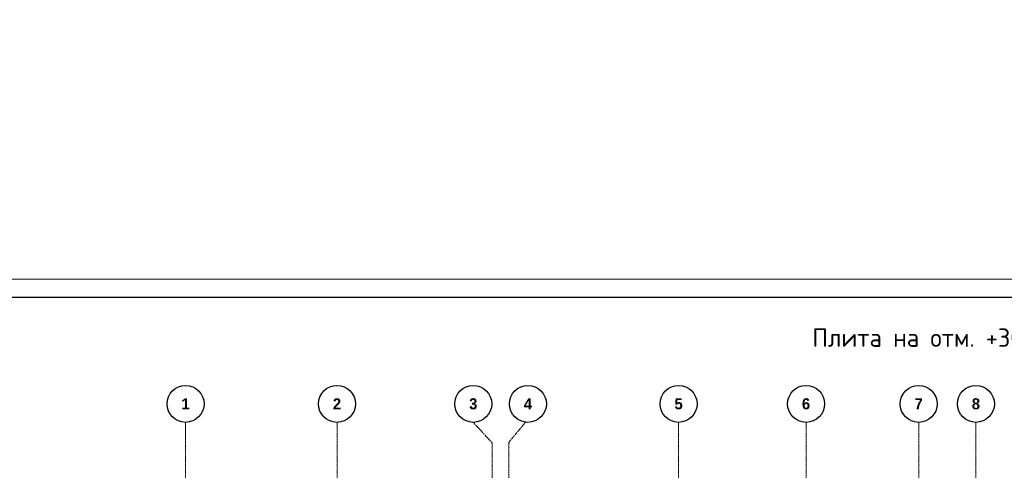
# Model space of a CAD drawing. Header units: millimetres. Extents: x -42044588 to 856694, y -806701 to 941911.
# Tile 526 of 656: x 96157 to 122817, y -320297 to -308104. Entities that reach past the tile are written whole.
import ezdxf

# ---------------------------------------------------------------- set-up
doc = ezdxf.new("R2010")
doc.units = ezdxf.units.MM
doc.linetypes.add('______5', pattern=[1100, 800, -100, 100, -100])
doc.linetypes.add('осевая', pattern=[50.8, 31.75, -6.35, 6.35, -6.35])
doc.layers.add('0 @ 100', color=7, linetype='Continuous')
doc.layers.add('ТОЛСТЫЕ_ОСНОВНЫЕ', color=6, linetype='Continuous')
for name, color, linetype, lineweight in [('Оси', 40, '______5', 18), ('подоснова', 151, 'Continuous', 5), ('ТОНКИЕ', 7, 'Continuous', 9), ('Узлы', 7, 'Continuous', 0)]:
    doc.layers.add(name, color=color, linetype=linetype, lineweight=lineweight)
doc.styles.add('Century Gothic', font='GOTHIC.TTF')
doc.styles.add('GOST-2.304_Type-B', font='GOST_Common.ttf')
doc.styles.add('ГОСТ', font='GOST_Common.ttf')

# ---------------------------------------------------------------- blocks, each defined once
blk = doc.blocks.new('*U6686')
at = {"layer": 'ТОЛСТЫЕ_ОСНОВНЫЕ', "color": 6}
blk.add_lwpolyline([(20, 5), (886, 5), (886, 415), (20, 415)], close=True, dxfattribs=at)
at = {"layer": 'ТОНКИЕ'}
blk.add_lwpolyline([(0, 0), (891, 0), (891, 420), (0, 420)], close=True, dxfattribs=at)
blk = doc.blocks.new('NSY101')
at = {"color": 0, "linetype": 'ByBlock', "lineweight": -2}
blk.add_circle((0, 0), 50, dxfattribs=at)
blk = doc.blocks.new('СЛОЖНЫЙ_ОБЪЕКТ_0')
at = {"layer": 'Оси', "color": 16, "linetype": 'Continuous', "lineweight": 25, "transparency": 33554687, "xscale": 9.999999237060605, "yscale": 9.999999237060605, "zscale": 9.999999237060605}
blk.add_blockref('NSY101', (8813, -989), dxfattribs=at)
at = {"layer": 'Оси', "color": 16, "linetype": 'Continuous', "lineweight": 25, "transparency": 33554687, "insert": (8813, -989), "char_height": 300, "width": 385, "attachment_point": 5, "style": 'Century Gothic'}
blk.add_mtext('\\A1;{\\fCentury Gothic|i0|b1;\\H300.000000;\\W1.000000;\\C16;2}\\P', dxfattribs=at)
blk = doc.blocks.new('СЛОЖНЫЙ_ОБЪЕКТ_1')
at = {"layer": 'Оси', "color": 16, "linetype": 'Continuous', "lineweight": 25, "transparency": 33554687, "xscale": 9.999999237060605, "yscale": 9.999999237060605, "zscale": 9.999999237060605}
blk.add_blockref('NSY101', (18063, -989), dxfattribs=at)
at = {"layer": 'Оси', "color": 16, "linetype": 'Continuous', "lineweight": 25, "transparency": 33554687, "insert": (18063, -989), "char_height": 300, "width": 385, "attachment_point": 5, "style": 'Century Gothic'}
blk.add_mtext('\\A1;{\\fCentury Gothic|i0|b1;\\H300.000000;\\W1.000000;\\C16;5}\\P', dxfattribs=at)
blk = doc.blocks.new('СЛОЖНЫЙ_ОБЪЕКТ_2')
at = {"layer": 'Оси', "color": 16, "linetype": 'Continuous', "lineweight": 25, "transparency": 33554687, "xscale": 9.999999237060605, "yscale": 9.999999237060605, "zscale": 9.999999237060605}
blk.add_blockref('NSY101', (21513, -989), dxfattribs=at)
at = {"layer": 'Оси', "color": 16, "linetype": 'Continuous', "lineweight": 25, "transparency": 33554687, "insert": (21513, -989), "char_height": 300, "width": 385, "attachment_point": 5, "style": 'Century Gothic'}
blk.add_mtext('\\A1;{\\fCentury Gothic|i0|b1;\\H300.000000;\\W1.000000;\\C16;6}\\P', dxfattribs=at)
blk = doc.blocks.new('СЛОЖНЫЙ_ОБЪЕКТ_3')
at = {"layer": 'Оси', "color": 16, "linetype": 'Continuous', "lineweight": 25, "transparency": 33554687, "xscale": 9.999999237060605, "yscale": 9.999999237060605, "zscale": 9.999999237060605}
blk.add_blockref('NSY101', (24563, -989), dxfattribs=at)
at = {"layer": 'Оси', "color": 16, "linetype": 'Continuous', "lineweight": 25, "transparency": 33554687, "insert": (24563, -989), "char_height": 300, "width": 385, "attachment_point": 5, "style": 'Century Gothic'}
blk.add_mtext('\\A1;{\\fCentury Gothic|i0|b1;\\H300.000000;\\W1.000000;\\C16;7}\\P', dxfattribs=at)
blk = doc.blocks.new('СЛОЖНЫЙ_ОБЪЕКТ_4')
at = {"layer": 'Оси', "color": 16, "linetype": 'Continuous', "lineweight": 25, "transparency": 33554687, "xscale": 9.999999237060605, "yscale": 9.999999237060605, "zscale": 9.999999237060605}
blk.add_blockref('NSY101', (26113, -989), dxfattribs=at)
at = {"layer": 'Оси', "color": 16, "linetype": 'Continuous', "lineweight": 25, "transparency": 33554687, "insert": (26113, -989), "char_height": 300, "width": 385, "attachment_point": 5, "style": 'Century Gothic'}
blk.add_mtext('\\A1;{\\fCentury Gothic|i0|b1;\\H300.000000;\\W1.000000;\\C16;8}\\P', dxfattribs=at)
blk = doc.blocks.new('СЛОЖНЫЙ_ОБЪЕКТ_43')
at = {"layer": 'Оси', "color": 16, "linetype": 'Continuous', "lineweight": 25, "transparency": 33554687, "xscale": 9.999999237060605, "yscale": 9.999999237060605, "zscale": 9.999999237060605}
blk.add_blockref('NSY101', (5133, -989), dxfattribs=at)
at = {"layer": 'Оси', "color": 16, "linetype": 'Continuous', "lineweight": 25, "transparency": 33554687, "insert": (5133, -989), "char_height": 300, "width": 385, "attachment_point": 5, "style": 'Century Gothic'}
blk.add_mtext('\\A1;{\\fCentury Gothic|i0|b1;\\H300.000000;\\W1.000000;\\C16;1}\\P', dxfattribs=at)
blk = doc.blocks.new('СЛОЖНЫЙ_ОБЪЕКТ_44')
at = {"layer": 'Оси', "color": 16, "linetype": 'Continuous', "lineweight": 25, "transparency": 33554687, "xscale": 9.999999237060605, "yscale": 9.999999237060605, "zscale": 9.999999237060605}
blk.add_blockref('NSY101', (12503, -989), dxfattribs=at)
at = {"layer": 'Оси', "color": 16, "linetype": 'Continuous', "lineweight": 25, "transparency": 33554687, "insert": (12503, -989), "char_height": 300, "width": 385, "attachment_point": 5, "style": 'Century Gothic'}
blk.add_mtext('\\A1;{\\fCentury Gothic|i0|b1;\\H300.000000;\\W1.000000;\\C16;3}\\P', dxfattribs=at)
blk = doc.blocks.new('СЛОЖНЫЙ_ОБЪЕКТ_45')
at = {"layer": 'Оси', "color": 16, "linetype": 'Continuous', "lineweight": 25, "transparency": 33554687, "xscale": 9.999999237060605, "yscale": 9.999999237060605, "zscale": 9.999999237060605}
blk.add_blockref('NSY101', (13983, -989), dxfattribs=at)
at = {"layer": 'Оси', "color": 16, "linetype": 'Continuous', "lineweight": 25, "transparency": 33554687, "insert": (13983, -989), "char_height": 300, "width": 385, "attachment_point": 5, "style": 'Century Gothic'}
blk.add_mtext('\\A1;{\\fCentury Gothic|i0|b1;\\H300.000000;\\W1.000000;\\C16;4}\\P', dxfattribs=at)
blk = doc.blocks.new('оси блок 2')
at = {"layer": 'Оси', "color": 16, "linetype": 'осевая', "lineweight": 0, "ltscale": 0.25, "transparency": 33554687}
for p, q in [((-85704.7, -322543), (-85704.7, -347930)), ((-81604.7, -322543), (-81604.7, -347914.1)), ((-72354.7, -322543), (-72354.7, -347914.1)), ((-68904.7, -322543), (-68904.7, -347914.1)), ((-65854.7, -322543), (-65854.7, -347914.1)), ((-64304.7, -322543), (-64304.7, -347914.1)), ((-77404.7, -323084.4), (-77404.7, -347462.5)), ((-76954.7, -323084.4), (-76954.7, -347468.4))]:
    blk.add_line(p, q, dxfattribs=at)
at = {"layer": 'Оси', "color": 16, "linetype": 'осевая', "lineweight": 0, "transparency": 33554687}
for p, q in [((-85704.7, -322543), (-85704.7, -323053.3)), ((-77915.3, -322543), (-77404.7, -323097.1)), ((-76505.3, -322543), (-76954.7, -323084.4))]:
    blk.add_line(p, q, dxfattribs=at)
at = {"layer": 'Оси', "color": 16, "linetype": 'Continuous', "lineweight": 25, "transparency": 33554687}
for name, p in [('СЛОЖНЫЙ_ОБЪЕКТ_43', (-90837.7, -321053.5)), ('СЛОЖНЫЙ_ОБЪЕКТ_0', (-90418.2, -321053.5)), ('СЛОЖНЫЙ_ОБЪЕКТ_44', (-90418.2, -321053.5)), ('СЛОЖНЫЙ_ОБЪЕКТ_45', (-90418.2, -321053.5)), ('СЛОЖНЫЙ_ОБЪЕКТ_1', (-90418.2, -321053.5)), ('СЛОЖНЫЙ_ОБЪЕКТ_2', (-90418.2, -321053.5)), ('СЛОЖНЫЙ_ОБЪЕКТ_3', (-90418.2, -321053.5)), ('СЛОЖНЫЙ_ОБЪЕКТ_4', (-90418.2, -321053.5))]:
    blk.add_blockref(name, p, dxfattribs=at)

msp = doc.modelspace()

# ---------------------------------------------------------------- block references
at = {"xscale": 100, "yscale": 100, "zscale": 100}
msp.add_blockref('*U6686', (92529.296, -357124.354), dxfattribs=at)
at = {"layer": 'подоснова', "color": 4, "ltscale": 0.3}
msp.add_blockref('оси блок 2', (186353.554, 3542.51), dxfattribs=at)

# ---------------------------------------------------------------- texts
at = {"layer": '0 @ 100', "char_height": 300, "width": 18500, "attachment_point": 1, "style": 'ГОСТ'}
for s, insert in [('\\pi-900,l900,t900;{\\C7;1.^IАрмирование монолитной плиты  состоит из основного армирования ∅10 А500С с шагом  200х200мм  в нижней зоне, основного армирования ∅10 А500С с шагом  200х200мм  в  верхней зоне и дополнительного армирования, указанного на схемах армирования.\\P2.^IАрмирование плиты предусмотрено отдельными  стержнями заводской длины по осям Х и Y. При недостатке заводской длины стержней для армирования плиты, стыки стержней осуществлять внахлестку без  сварки. Стыки арматуры внахлестку должны располагаться вразбежку (через шаг). См. деталь стыковки арматуры.\\P3.^IВерхнюю и нижнюю арматуру вязать вязальной проволокой через пересечение.  Стержни основной и дополнительной арматуры укладывать в соответствии с сечениями .\\P4.^IПо периметру плиты и у отверстий  у концов основной арматуры устанавливать П-образные элементы Ск1.\\P5.^IПозиции со знаком "*" укладываются с шагом 100 мм\\P6.^IДля фиксации в проектном положении стержней верхней сетки устанавливать фиксаторы Ф1 с шагом 600х600мм.\\P7.^IДиаметр оправки стержня при d<20мм - 5d, при d≥20мм - 8d\\P8.^IКаркасы поперечного армирования устанавливаются до начала устройство верхней сетки армирования.\\P9.^IОбрамления отверстий см. лист 8. В местах расположения отверстий осуществить прерывания основной и дополнительной сеток арматуры. Отверстия обрамляются двумя стержнями арматуры, расход стали на обрамление учтен на листе 30.\\P10.^IПроемы размерами до 300х300 допускается выполнять по месту методом алмазного бурения.}', (69670.952, -281999.868)), ('\\pi-900,l900,t900;{\\C7;1.^IАрмирование монолитной плиты  состоит из основного армирования ∅10 А500С с шагом  200х200мм  в нижней зоне, основного армирования ∅10 А500С с шагом  200х200мм  в  верхней зоне и дополнительного армирования, указанного на схемах армирования.\\P2.^IАрмирование плиты предусмотрено отдельными  стержнями заводской длины по осям Х и Y. При недостатке заводской длины стержней для армирования плиты, стыки стержней осуществлять внахлестку без  сварки. Стыки арматуры внахлестку должны располагаться вразбежку (через шаг). См. деталь стыковки арматуры.\\P3.^IВерхнюю и нижнюю арматуру вязать вязальной проволокой через пересечение.  Стержни основной и дополнительной арматуры укладывать в соответствии с сечениями .\\P4.^IПо периметру плиты и у отверстий  у концов основной арматуры устанавливать П-образные элементы Ск1.\\P5.^IПозиции со знаком "*" укладываются с шагом 100 мм\\P6.^IДля фиксации в проектном положении стержней верхней сетки устанавливать фиксаторы Ф1 с шагом 600х600мм.\\P7.^IДиаметр оправки стержня при d<20мм - 5d, при d≥20мм - 8d\\P8.^IКаркасы поперечного армирования устанавливаются до начала устройство верхней сетки армирования.\\P9.^IОбрамления отверстий см. лист 8. В местах расположения отверстий осуществить прерывания основной и дополнительной сеток арматуры. Отверстия обрамляются двумя стержнями арматуры, расход стали на обрамление учтен на листе 30.\\P10.^IПроемы размерами до 300х300 допускается выполнять по месту методом алмазного бурения.\\P11.^IСечения 3-3;4-4;5-5 см. лист 8.}', (-39524.517, -282227.143))]:
    msp.add_mtext(s, dxfattribs=dict(at, insert=insert))
at = {"layer": 'Узлы', "color": 80, "linetype": 'Continuous', "lineweight": 0, "style": 'GOST-2.304_Type-B'}
msp.add_text('Плита на отм. +30,900;+33,900 (верх по Y)', height=500, dxfattribs=at).set_placement((117620.343, -316956.946))

doc.saveas('drawing.dxf')
